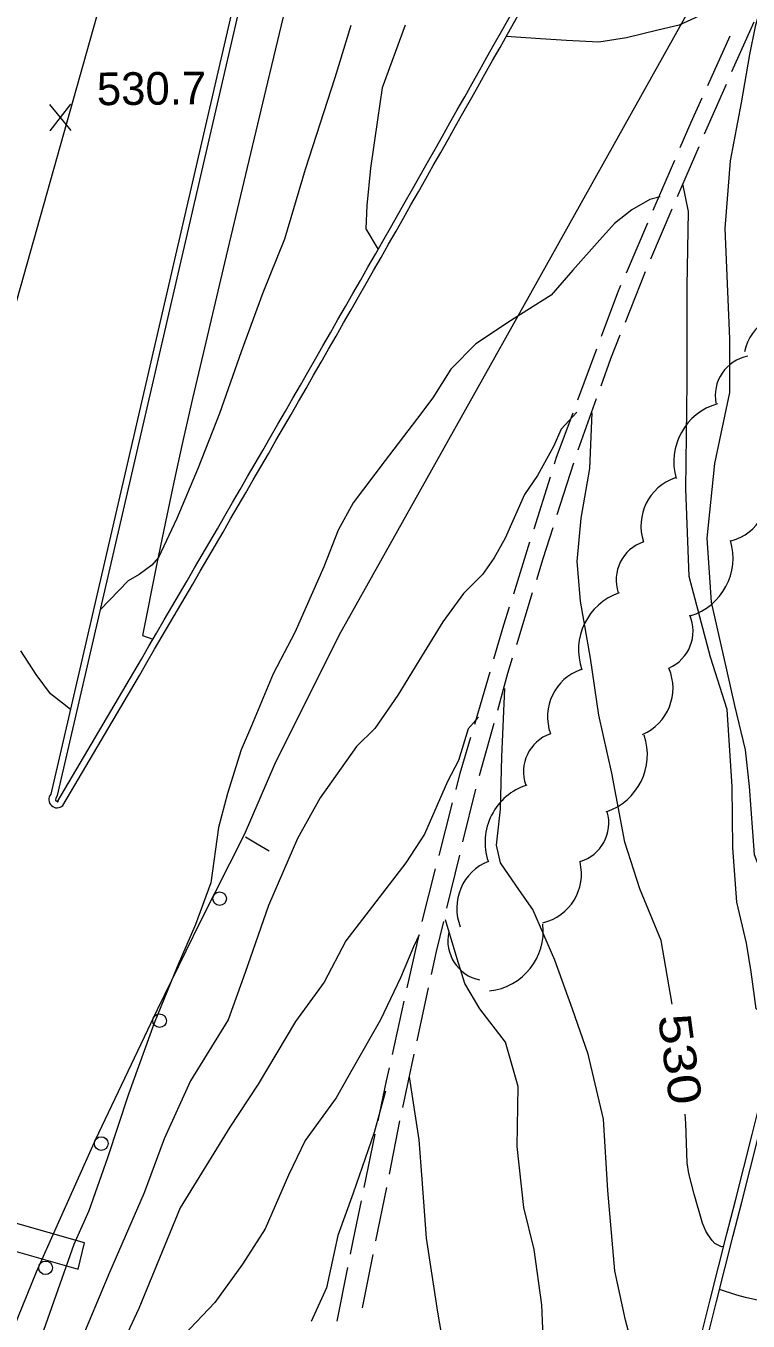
# Model space of a CAD drawing. Extents: x 2361284 to 2366480, y 6976556 to 6985346.
# Drawn here: x 2364928.3 to 2365034.3, y 6979644.4 to 6979834.6 of the extents above; entities that cross this region are included whole.
import ezdxf
from ezdxf.enums import TextEntityAlignment as Align

# ---------------------------------------------------------------- set-up
doc = ezdxf.new("R2010")
doc.units = 0
doc.header["$LTSCALE"] = 1.9
for name, color, linetype, lineweight in [('10', 7, 'Continuous', 13), ('12', 7, 'Continuous', 13), ('13', 7, 'Continuous', 13), ('14', 7, 'Continuous', 13), ('16', 7, 'Continuous', 13), ('17', 7, 'Continuous', 13), ('3', 7, 'Continuous', 13), ('5', 7, 'Continuous', 13), ('6', 7, 'Continuous', 13)]:
    doc.layers.add(name, color=color, linetype=linetype, lineweight=lineweight)

msp = doc.modelspace()

# ---------------------------------------------------------------- linework, layer by layer
at = {"layer": '10'}
msp.add_lwpolyline([(2364936.86, 6979655.877), (2364865.173, 6979676.347), (2364863.919, 6979672.545), (2364935.957, 6979652.008)], close=True, dxfattribs=at)
at = {"layer": '12'}
for p, q in [((2364934.903, 6979819.249), (2364931.786, 6979823.1)), ((2364931.823, 6979819.22), (2364934.866, 6979823.129))]:
    msp.add_line(p, q, dxfattribs=at)
for points in [[(2365009.176, 6979777.871), (2365006.878, 6979775.399), (2365005.772, 6979772.868), (2365003.423, 6979768.566), (2365001.509, 6979765.808), (2364998.66, 6979759.401), (2364997.067, 6979756.505), (2364995.331, 6979754.058), (2364992.557, 6979751.232), (2364989.487, 6979747.082), (2364986.001, 6979741.349), (2364982.879, 6979736.309), (2364979.505, 6979731.417), (2364976.83, 6979728.781), (2364971.472, 6979721.23), (2364968.178, 6979715.288), (2364963.921, 6979705.417), (2364960.484, 6979695.594), (2364958.001, 6979688.639), (2364952.456, 6979679.646), (2364948.587, 6979671.16), (2364945.622, 6979663.221), (2364940.572, 6979651.492), (2364936.015, 6979640.658)], [(2365023.172, 6979690.919), (2365021.563, 6979700.295), (2365018.451, 6979707.895), (2365016.226, 6979714.705), (2365014.31, 6979724.877), (2365012.419, 6979733.36), (2365011.189, 6979741.759), (2365009.73, 6979750.115), (2365009.244, 6979755.941), (2365009.834, 6979762.317), (2365011.104, 6979769.609), (2365011.437, 6979777.773)], [(2365030.752, 6979655.32), (2365030.432, 6979655.267), (2365029.462, 6979655.788), (2365029.052, 6979656.204), (2365028.466, 6979657.032), (2365028.147, 6979657.594), (2365027.658, 6979658.78), (2365026.427, 6979663.029), (2365025.651, 6979666.06), (2365025.404, 6979667.599), (2365025.189, 6979673.389), (2365025.096, 6979674.778)]]:
    msp.add_lwpolyline(points, dxfattribs=at)
at = {"layer": '13'}
for points in [[(2365034.817, 6979839.949), (2365033.658, 6979839.818), (2365031.804, 6979839.12), (2365027.749, 6979836.371), (2365024.225, 6979834.758), (2365021.072, 6979833.988), (2365016.472, 6979832.894), (2365012.409, 6979832.225), (2365007.645, 6979832.5), (2365003.863, 6979832.754), (2364998.8, 6979833.066)], [(2365036.201, 6979837.442), (2365035.388, 6979834.554), (2365034.517, 6979830.445), (2365033.304, 6979823.353), (2365031.716, 6979814.818), (2365030.94, 6979804.89), (2365031.308, 6979795.592), (2365031.604, 6979788.656), (2365031.599, 6979780.755), (2365029.387, 6979770.333), (2365028.292, 6979759.373), (2365028.931, 6979749.998), (2365031.166, 6979740.058), (2365032.356, 6979734.809), (2365033.898, 6979728.284), (2365034.49, 6979722.889), (2365035.234, 6979712.935), (2365037.163, 6979707.853), (2365039.826, 6979703.279), (2365042.455, 6979701.364)], [(2364976.013, 6979834.669), (2364973.636, 6979826.996), (2364969.284, 6979813.514), (2364966.271, 6979803.295), (2364963.055, 6979795.403), (2364959.877, 6979786.774), (2364956.704, 6979777.702), (2364953.58, 6979769.702), (2364950.441, 6979762.262), (2364947.765, 6979756.566), (2364946.746, 6979755.396), (2364944.909, 6979754.029), (2364943.307, 6979753.104), (2364939.177, 6979748.854)], [(2364983.973, 6979834.755), (2364980.58, 6979825.532), (2364979.885, 6979820.835), (2364978.883, 6979813.716), (2364978.364, 6979808.26), (2364978.177, 6979804.829), (2364979.996, 6979801.796)], [(2365038.965, 6979687.619), (2365037.897, 6979688.439), (2365035.53, 6979690.227), (2365034.788, 6979695.701), (2365034.078, 6979699.884), (2365032.671, 6979705.931), (2365032.115, 6979713.906), (2365031.979, 6979722.905), (2365031.262, 6979734.238), (2365028.798, 6979741.916), (2365025.675, 6979753.737), (2365025.192, 6979766.643), (2365025.373, 6979782.316), (2365025.41, 6979796.326), (2365025.595, 6979807.38), (2365024.746, 6979811.452)], [(2365021.404, 6979809.54), (2365019.908, 6979809.146), (2365017.283, 6979807.59), (2365014.731, 6979805.606), (2365012.545, 6979803.225), (2365008.607, 6979798.757), (2365005.401, 6979795.086), (2365001.862, 6979792.832), (2364999.456, 6979791.319), (2364994.338, 6979787.951), (2364990.694, 6979784.197), (2364988.014, 6979780.001), (2364985.654, 6979776.827), (2364981.021, 6979770.793), (2364976.32, 6979764.568), (2364974.138, 6979760.578), (2364972.019, 6979755.147), (2364967.77, 6979745.536), (2364964.578, 6979739.455), (2364961.38, 6979731.815), (2364959.893, 6979728.3), (2364957.895, 6979721.851), (2364956.572, 6979716.878), (2364955.41, 6979708.746), (2364953.197, 6979702.655), (2364950.507, 6979696.42), (2364947.105, 6979688.146), (2364943.324, 6979677.699), (2364940.262, 6979668.38), (2364937.516, 6979660.553), (2364935.333, 6979655.622), (2364928.819, 6979637.17)], [(2364934.806, 6979734.201), (2364933.667, 6979735.14), (2364931.873, 6979736.534), (2364929.758, 6979739.344), (2364927.524, 6979742.833)], [(2365024.37, 6979630.198), (2365023.256, 6979630.527), (2365021.672, 6979632.002), (2365019.634, 6979634.963), (2365018.012, 6979638.308), (2365016.323, 6979644.512), (2365014.775, 6979651.738), (2365013.733, 6979663.568), (2365013.113, 6979674.034), (2365010.852, 6979683.582), (2365008.529, 6979690.2), (2365005.94, 6979697.377), (2365002.709, 6979704.816), (2365000.772, 6979707.607), (2364997.984, 6979711.671), (2364997.391, 6979714.293), (2364997.958, 6979719.592), (2364998.146, 6979727.254), (2364998.62, 6979737.299)], [(2364994.73, 6979733.102), (2364993.236, 6979731.397), (2364991.79, 6979726.743), (2364990.18, 6979723.638), (2364986.804, 6979715.906), (2364984.073, 6979711.678), (2364980.171, 6979706.621), (2364975.251, 6979700.245), (2364972.089, 6979694.155), (2364967.874, 6979688.393), (2364962.37, 6979679.201), (2364958.221, 6979672.872), (2364950.923, 6979661.031), (2364944.843, 6979646.232), (2364936.571, 6979628.433)], [(2365017.805, 6979604.364), (2365016.504, 6979604.572), (2365014.667, 6979605.254), (2365012.615, 6979607.565), (2365011.268, 6979611.442), (2365010.196, 6979614.792), (2365008.202, 6979621.424), (2365007.105, 6979626.354), (2365005.373, 6979632.897), (2365004.388, 6979638.658), (2365004.061, 6979646.777), (2365002.894, 6979654.895), (2365001.375, 6979661.051), (2365000.44, 6979670.043), (2365000.566, 6979678.824), (2364998.724, 6979685.327), (2364994.918, 6979690.221), (2364992.722, 6979693.961), (2364991.627, 6979697.611), (2364989.903, 6979703.304)], [(2364986.033, 6979701.138), (2364985.21, 6979699.35), (2364983.263, 6979694.811), (2364980.372, 6979688.642), (2364976.211, 6979681.332), (2364973.841, 6979677.181), (2364969.27, 6979670.907), (2364966.858, 6979665.823), (2364963.432, 6979657.93), (2364960.081, 6979652.738), (2364956.006, 6979647.11), (2364951.471, 6979642.325)], [(2365010.056, 6979573.838), (2365008.964, 6979573.978), (2365006.593, 6979576.095), (2365005.894, 6979576.999), (2365003.725, 6979579.058), (2365001.712, 6979581.5), (2364999.745, 6979587.392), (2364998.799, 6979594.352), (2364997.301, 6979606.799), (2364995.369, 6979616.461), (2364992.592, 6979627.706), (2364990.137, 6979637.683), (2364988.751, 6979645.69), (2364987.128, 6979656.575), (2364986.446, 6979665.199), (2364986.02, 6979671.006), (2364984.612, 6979680.262)], [(2364981.062, 6979678.138), (2364979.399, 6979672.073), (2364976.314, 6979663.162), (2364974.103, 6979656.961), (2364972.406, 6979649.256), (2364970.163, 6979644.333)], [(2365065.287, 6979651.838), (2365063.155, 6979650.938), (2365058.984, 6979648.879), (2365057.748, 6979648.433), (2365055.194, 6979647.823), (2365050.889, 6979647.125), (2365048.722, 6979646.911), (2365046.756, 6979646.809), (2365042.823, 6979646.805), (2365038.209, 6979647.106), (2365035.907, 6979647.419), (2365033.953, 6979647.822), (2365032.674, 6979648.171), (2365030.151, 6979649.035)]]:
    msp.add_lwpolyline(points, dxfattribs=at)
at = {"layer": '14'}
msp.add_lwpolyline([(2365030.131, 6980158.041), (2365004.307, 6980067.892), (2364972.982, 6979957.817), (2364943.554, 6979853.382), (2364907.351, 6979725.071), (2364874.382, 6979609.101), (2364864.061, 6979572.294), (2364843.732, 6979498.593), (2364822.126, 6979419.186), (2364811.483, 6979379.439), (2364789.873, 6979297.32), (2364768.994, 6979219.127)], dxfattribs=at)
at = {"layer": '16'}
for centre, radius, start, end in [((2365041.028, 6979785.209), 7.399, 77.9351, 167.9351), ((2365035.418, 6979780.326), 5.913, 101.07346, 191.07346), ((2365032.294, 6979770.597), 8.874, 105.91833, 195.91833), ((2365025.996, 6979761.214), 7.399, 108.5974, 198.5974), ((2365029.889, 6979766.115), 7.399, 285.37985, 15.37985), ((2365020.861, 6979753.225), 5.913, 108.5974, 198.5974), ((2365023.245, 6979756.447), 8.874, 287.00749, 17.00749), ((2365018.304, 6979742.968), 8.874, 109.1133, 199.1133), ((2365020.341, 6979745.721), 5.913, 293.4562, 23.4562), ((2365012.282, 6979733.13), 7.399, 109.42927, 199.42927), ((2365015.907, 6979737.352), 7.399, 293.15988, 23.15988), ((2365007.263, 6979725.067), 5.913, 109.42927, 199.42927), ((2365010.663, 6979727.595), 8.874, 288.66311, 18.66311), ((2365004.582, 6979714.684), 8.874, 108.14152, 198.14152), ((2365007.971, 6979717.54), 5.913, 286.29113, 16.29113), ((2364998.942, 6979705.031), 7.399, 111.81424, 201.81424), ((2365002.462, 6979710.077), 7.399, 283.6216, 13.6216), ((2364995.388, 6979701.691), 8.874, 276.38332, 6.38332), ((2364996.147, 6979700.263), 5.913, 167.93423, 257.93423)]:
    msp.add_arc(centre, radius, start, end, dxfattribs=at)
at = {"layer": '17'}
msp.add_lwpolyline([(2364960.332, 6979715.804), (2364953.874, 6979703.002), (2364947.566, 6979690.12), (2364938.457, 6979670.954), (2364929.782, 6979651.579), (2364922.227, 6979633.087), (2364915.114, 6979614.418), (2364908.287, 6979596.122), (2364901.984, 6979577.641), (2364892.839, 6979547.433), (2364884.097, 6979517.108), (2364872.883, 6979477.54), (2364861.719, 6979437.951), (2364849.426, 6979394.022), (2364837.123, 6979350.092), (2364827.923, 6979317.333), (2364818.705, 6979284.573), (2364810.926, 6979257.128), (2364802.845, 6979229.78), (2364801.116, 6979224.323), (2364799.328, 6979218.886), (2364798.239, 6979215.595), (2364797.15, 6979212.315)], dxfattribs=at)
for centre in [(2364956.721, 6979706.425), (2364947.903, 6979688.5), (2364939.332, 6979670.455), (2364931.156, 6979652.202)]:
    msp.add_circle(centre, 1, dxfattribs=at)
at = {"layer": '3'}
for p, q in [((2364945.383, 6979745.103), (2364946.929, 6979744.538)), ((2364933.004, 6979720.806), (2364932.864, 6979720.619)), ((2364933.688, 6979720.132), (2364933.69, 6979720.131))]:
    msp.add_line(p, q, dxfattribs=at)
for points in [[(2365122.518, 6980032.783), (2365119.42, 6980020.002), (2365114.588, 6980004.267), (2365102.261, 6979978.647), (2365085.975, 6979946.611), (2365061.355, 6979901.295), (2365031.682, 6979847.789), (2365001.454, 6979793.648), (2364974.225, 6979745.067), (2364964.795, 6979726.137), (2364960.332, 6979715.804)], [(2364990.606, 6979940.694), (2364985.099, 6979916.979), (2364974.021, 6979869.563), (2364971.68, 6979859.593), (2364970.109, 6979852.948), (2364966.95, 6979839.664), (2364963.777, 6979826.382), (2364959.549, 6979808.673), (2364957.444, 6979799.816), (2364954.308, 6979786.525), (2364952.753, 6979779.876), (2364951.869, 6979776.027), (2364951.293, 6979773.458), (2364950.167, 6979768.313), (2364949.616, 6979765.739), (2364948.535, 6979760.585), (2364947.473, 6979755.427), (2364945.383, 6979745.103)], [(2364981.892, 6979937.976), (2364931.941, 6979721.793), (2364931.934, 6979721.764)], [(2364982.828, 6979937.759), (2364932.876, 6979721.577), (2364932.656, 6979721.13)]]:
    msp.add_lwpolyline(points, dxfattribs=at)
for centre, radius, start, end in [((1817048.307, 7118888.659), 565394.275, 345.73582, 345.76837), ((1817048.31, 7118888.658), 565395.232, 345.73582, 345.76837), ((2359917.914, 6982686.793), 5826.483, 329.39712, 330.79168), ((2359917.914, 6982686.793), 5827.443, 329.39712, 330.79168), ((2364932.834, 6979720.973), 1.198, 138.69917, 315.43572), ((2364932.834, 6979720.973), 0.238, 138.69922, 315.43578)]:
    msp.add_arc(centre, radius, start, end, dxfattribs=at)
at = {"layer": '5'}
msp.add_lwpolyline([(2364960.543, 6979715.487), (2364962.258, 6979714.478), (2364963.982, 6979713.464)], dxfattribs=at)
at = {"layer": '6'}
for p, q in [((2365035.172, 6979835.172), (2365031.911, 6979827.87)), ((2365028.409, 6979825.887), (2365031.701, 6979833.179)), ((2365031.109, 6979826.043), (2365027.897, 6979818.711)), ((2365020.413, 6979807.56), (2365023.573, 6979814.911)), ((2365023.142, 6979807.706), (2365020.012, 6979800.345)), ((2365016.46, 6979798.371), (2365019.62, 6979805.723)), ((2365019.239, 6979798.498), (2365016.26, 6979791.069)), ((2365009.339, 6979779.684), (2365012.127, 6979787.181)), ((2365012.027, 6979779.839), (2365009.339, 6979772.302)), ((2365008.697, 6979770.406), (2365006.258, 6979762.793)), ((2365002.907, 6979760.752), (2365005.315, 6979768.384)), ((2364999.908, 6979751.212), (2365002.305, 6979758.846)), ((2365002.647, 6979751.338), (2365000.299, 6979743.695)), ((2364994.18, 6979732.056), (2364996.437, 6979739.728)), ((2364996.979, 6979732.163), (2364994.842, 6979724.452)), ((2364988.953, 6979712.755), (2364990.939, 6979720.505)), ((2364991.943, 6979712.813), (2364990.056, 6979705.036)), ((2364986.456, 6979703.072), (2364988.451, 6979710.82)), ((2364984.268, 6979693.31), (2364986.014, 6979701.117)), ((2364987.369, 6979693.34), (2364985.682, 6979685.523)), ((2364982.09, 6979683.548), (2364983.836, 6979691.356)), ((2364985.26, 6979683.568), (2364983.565, 6979675.753)), ((2364983.163, 6979673.799), (2364981.598, 6979665.953)), ((2364977.946, 6979663.978), (2364979.582, 6979671.815)), ((2364981.206, 6979663.989), (2364979.631, 6979656.144)), ((2364973.962, 6979644.379), (2364975.528, 6979652.224))]:
    msp.add_line(p, q, dxfattribs=at)
for points in [[(2365024.366, 6979816.748), (2365025.98, 6979820.503), (2365027.586, 6979824.069)], [(2365027.095, 6979816.884), (2365025.167, 6979812.466), (2365023.924, 6979809.544)], [(2365012.82, 6979789.057), (2365015.198, 6979795.449), (2365015.668, 6979796.534)], [(2365015.517, 6979789.213), (2365014.121, 6979785.729), (2365012.699, 6979781.726)], [(2365005.917, 6979770.29), (2365006.217, 6979771.263), (2365008.646, 6979777.806)], [(2365005.646, 6979760.888), (2365004.189, 6979756.343), (2365003.239, 6979753.254)], [(2364996.999, 6979741.644), (2364998.461, 6979746.638), (2364999.306, 6979749.306)], [(2364999.708, 6979741.779), (2364999.009, 6979739.493), (2364997.511, 6979734.087)], [(2364991.441, 6979722.44), (2364992.058, 6979724.846), (2364993.618, 6979730.141)], [(2364994.31, 6979722.527), (2364994.301, 6979722.507), (2364992.414, 6979714.759)], [(2364989.585, 6979703.091), (2364988.517, 6979698.681), (2364987.789, 6979695.294)], [(2364979.993, 6979673.769), (2364981.217, 6979679.67), (2364981.649, 6979681.594)], [(2364975.919, 6979654.188), (2364976.368, 6979656.403), (2364977.535, 6979662.024)], [(2364979.239, 6979654.18), (2364978.943, 6979652.707), (2364977.664, 6979646.335)]]:
    msp.add_lwpolyline(points, dxfattribs=at)

# ---------------------------------------------------------------- texts
at = {"layer": '12'}
msp.add_text('530.7', height=4.799, rotation=0.545, dxfattribs=at).set_placement((2364938.712, 6979822.973))
at = {"layer": '12', "width": 1.25}
msp.add_text(' 530 ', height=4.799, rotation=277.64, dxfattribs=at).set_placement((2365021.971, 6979682.536), align=Align.CENTER)

doc.saveas('drawing.dxf')
